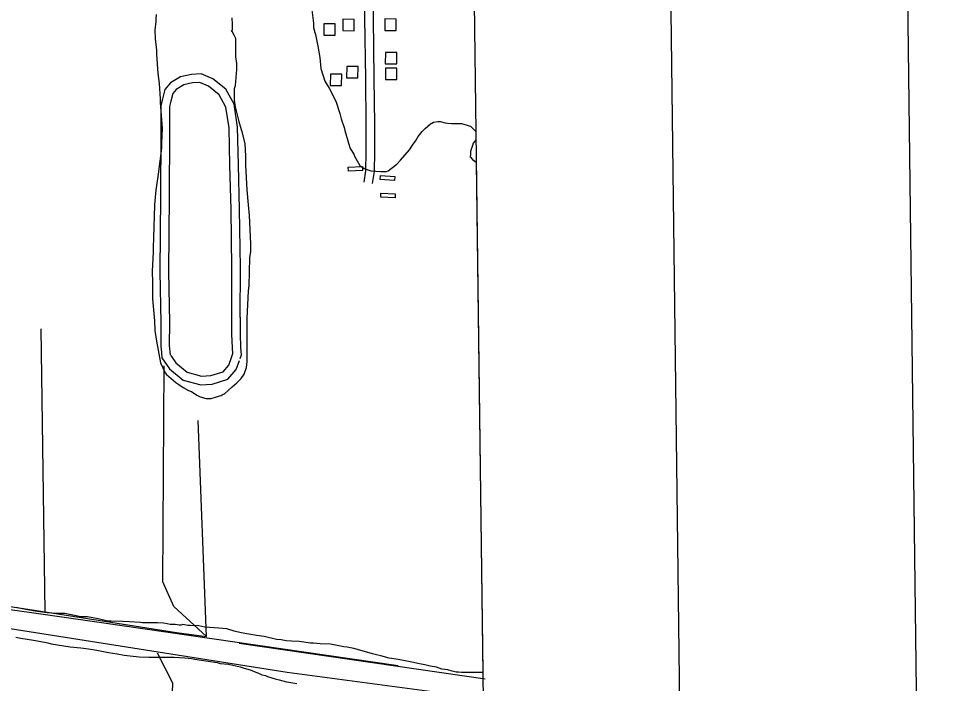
# Model space of a CAD drawing. Extents: x 3715084 to 3753216, y 488173 to 513963.
# Drawn here: x 3749373 to 3752633, y 497137 to 499477 of the extents above; entities that cross this region are included whole.
import ezdxf

# ---------------------------------------------------------------- set-up
doc = ezdxf.new("R2010")
doc.units = 0
for name, color, linetype in [('G-ANNO-NPLT', 7, 'Continuous'), ('V-ANNO-SYMB', 7, 'Continuous'), ('V-BLDG-OTLN', 7, 'Continuous'), ('V-GRID-FRAM', 7, 'Continuous'), ('V-RAIL-TRAK', 7, 'Continuous'), ('V-ROAD-CNTR', 7, 'Continuous'), ('V-SITE-VEGE', 7, 'Continuous'), ('V-TOPO-SHOR', 7, 'Continuous')]:
    doc.layers.add(name, color=color, linetype=linetype)

msp = doc.modelspace()

# ---------------------------------------------------------------- linework, layer by layer
at = {"layer": 'G-ANNO-NPLT'}
msp.add_lwpolyline([(3715969.1, 488756.5), (3752632.9, 489214.7), (3752330.9, 513379.5), (3715667.1, 512921.3)], close=True, dxfattribs=at)
at = {"layer": 'V-ANNO-SYMB'}
msp.add_lwpolyline([(3718711.2, 489415.9), (3751791.9, 489829.3), (3751505.5, 512744.1), (3718424.9, 512330.7), (3718711.2, 489415.9)], dxfattribs=at)
at = {"layer": 'V-BLDG-OTLN'}
for points in [[(3750554.3, 499434), (3750554.5, 499474), (3750514.5, 499474.2), (3750514.3, 499434.2)], [(3750662.5, 499475.3), (3750662.1, 499435.3), (3750702.1, 499435), (3750702.4, 499475)], [(3750487.9, 499418), (3750488.1, 499458), (3750448.1, 499458.2), (3750447.9, 499418.2)], [(3750664.5, 499357.7), (3750664.2, 499317.7), (3750704.2, 499317.4), (3750704.5, 499357.4)], [(3750567.9, 499267.9), (3750568.1, 499307.9), (3750528.1, 499308), (3750527.9, 499268)], [(3750510.4, 499240.9), (3750510.6, 499280.9), (3750470.6, 499281), (3750470.4, 499241)], [(3750665.1, 499302.4), (3750664.8, 499262.4), (3750704.8, 499262), (3750705.1, 499302)], [(3750584.1, 498942.4), (3750534.2, 498939.7), (3750533.4, 498953.7), (3750583.3, 498956.4)], [(3750647.5, 498924), (3750697.4, 498920.9), (3750696.5, 498907), (3750646.6, 498910.1)], [(3750648.8, 498861.8), (3750698.7, 498860.2), (3750698.3, 498846.2), (3750648.3, 498847.8)]]:
    msp.add_lwpolyline(points, close=True, dxfattribs=at)
at = {"layer": 'V-GRID-FRAM'}
msp.add_lwpolyline([(3719350.3, 493590.7), (3719130.8, 511772.1), (3750813.3, 512168.5), (3751048.6, 493987.2), (3719350.3, 493590.7)], dxfattribs=at)
at = {"layer": 'V-RAIL-TRAK'}
msp.add_lwpolyline([(3750709.4, 497199.6), (3749648.5, 497352.6), (3743198.9, 498271.4)], dxfattribs=at)
at = {"layer": 'V-ROAD-CNTR'}
for points in [[(3750623.7, 499925.8), (3750616.6, 499869.3), (3750615.3, 499770.3), (3750614.2, 499747.7), (3750606.2, 499732), (3750596.6, 499704.9), (3750589.7, 499674.1), (3750591.3, 499631), (3750591.4, 499478.1), (3750593.9, 499265.2), (3750595.9, 499104.7), (3750595.8, 499006.8), (3750594.4, 498940.7), (3750588.7, 498900.5)], [(3750653.5, 499922.1), (3750646.6, 499867.2), (3750645.2, 499769.4), (3750643.9, 499739.8), (3750633.8, 499720.1), (3750625.5, 499696.6), (3750619.8, 499671.3), (3750621.3, 499631.5), (3750621.4, 499478.3), (3750623.9, 499265.6), (3750625.9, 499104.9), (3750625.8, 499006.5), (3750624.4, 498938.3), (3750618.4, 498896.2)], [(3750153.3, 498425.1), (3750154.1, 498600.3), (3750151.1, 498805.2), (3750147.1, 498961.7), (3750143.8, 499095), (3750131.4, 499175.3), (3750102.4, 499228.5), (3750057.1, 499264.5), (3750016.1, 499282.1), (3749981.5, 499280.3), (3749942.8, 499271.3), (3749907.8, 499250.1), (3749888.3, 499226.6), (3749879.8, 499194.1)], [(3750123.3, 498425.3), (3750124.1, 498600.2), (3750121.1, 498804.6), (3750117.1, 498961), (3750113.8, 499092.3), (3750102.6, 499165.5), (3750079, 499208.8), (3750041.5, 499238.5), (3750010.7, 499251.8), (3749985.7, 499250.4), (3749954.2, 499243.2), (3749927.7, 499227.1), (3749915.6, 499212.6), (3749908.5, 499185.6)], [(3749879.5, 499193.2), (3749873.8, 499171.4), (3749874, 499072.6), (3749872.9, 498851.5), (3749870.5, 498586.7), (3749873.9, 498406.5), (3749873.7, 498325.5), (3749876.2, 498300.2)], [(3749908.5, 499185.6), (3749903.8, 499167.6), (3749904, 499072.5), (3749902.9, 498851.3), (3749900.5, 498586.8), (3749903.9, 498406.8), (3749903.7, 498326.9), (3749906.9, 498294), (3749907.8, 498292.7)], [(3750122.4, 498283.9), (3750127.5, 498298.1), (3750126, 498318), (3750123.8, 498366.4), (3750124, 498425.8)], [(3750153.2, 498280.9), (3750157.9, 498294), (3750155.9, 498319.8), (3750153.9, 498367.1), (3750154, 498425.7)], [(3749876.2, 498300), (3749877.8, 498283.4), (3749904.3, 498244.8), (3749952.4, 498204.9), (3750014.1, 498188.3), (3750055.1, 498190.5), (3750109.9, 498208.2), (3750139.3, 498241.8), (3750150.7, 498273.9)], [(3749909.1, 498290.8), (3749926.7, 498265.3), (3749966.5, 498232.2), (3750017.3, 498218.5), (3750049.6, 498220.3), (3750092.8, 498234.2), (3750112.9, 498257.3), (3750122.4, 498283.9)]]:
    msp.add_lwpolyline(points, dxfattribs=at)
at = {"layer": 'V-SITE-VEGE'}
for p, q in [((3750403.9, 499517.3), (3750411.6, 499460.5)), ((3749857.2, 499491.2), (3749855.7, 499475.9)), ((3749855.7, 499475.9), (3749855.7, 499466.7)), ((3750126, 499455.9), (3750124.4, 499478.9)), ((3749855.7, 499466.7), (3749852.6, 499435.9)), ((3749852.6, 499435.9), (3749854.2, 499405.2)), ((3750122.9, 499434.4), (3750126, 499437.5)), ((3750126, 499437.5), (3750126, 499455.9)), ((3750411.6, 499460.5), (3750411.6, 499445.2)), ((3750411.6, 499445.2), (3750416.2, 499428.3)), ((3749854.2, 499405.2), (3749858.8, 499365.3)), ((3750124.4, 499431.3), (3750122.9, 499434.4)), ((3750133.7, 499416), (3750124.4, 499431.3)), ((3750135.2, 499411.4), (3750133.7, 499416)), ((3750136.7, 499409.8), (3750135.2, 499411.4)), ((3750138.3, 499403.7), (3750136.7, 499409.8)), ((3750138.3, 499342.3), (3750138.3, 499403.7)), ((3750416.2, 499428.3), (3750417.8, 499420.6)), ((3750417.8, 499420.6), (3750427, 499379.1)), ((3750427, 499379.1), (3750433.1, 499339.2)), ((3749858.8, 499365.3), (3749858.8, 499351.5)), ((3749858.8, 499351.5), (3749863.4, 499283.9)), ((3750141.3, 499319.2), (3750138.3, 499342.3)), ((3750433.1, 499339.2), (3750437.7, 499300.8)), ((3750141.3, 499297.7), (3750141.3, 499319.2)), ((3749863.4, 499283.9), (3749868, 499248.6)), ((3750136.7, 499240.9), (3750141.3, 499297.7)), ((3750437.7, 499300.8), (3750451.5, 499256.3)), ((3749868, 499248.6), (3749871.1, 499194.8)), ((3750133.7, 499230.2), (3750136.7, 499240.9)), ((3750451.5, 499256.3), (3750466.9, 499231.7)), ((3750133.7, 499190.2), (3750133.7, 499230.2)), ((3750466.9, 499231.7), (3750489.9, 499185.6)), ((3749871.1, 499194.8), (3749871.1, 499181)), ((3749871.1, 499181), (3749878.7, 499090.4)), ((3750136.7, 499165.7), (3750133.7, 499190.2)), ((3750489.9, 499185.6), (3750503.7, 499142.6)), ((3750147.5, 499124.2), (3750136.7, 499165.7)), ((3750503.7, 499142.6), (3750508.4, 499124.2)), ((3750149, 499113.5), (3750147.5, 499124.2)), ((3750158.2, 499085.8), (3750149, 499113.5)), ((3750508.4, 499124.2), (3750519.1, 499093.5)), ((3750827.8, 499108.8), (3750833.9, 499111.9)), ((3750833.9, 499111.9), (3750849.3, 499115)), ((3750849.3, 499115), (3750856.9, 499115)), ((3750856.9, 499115), (3750875.4, 499110.4)), ((3750875.4, 499110.4), (3750883.1, 499108.8)), ((3749878.7, 499090.4), (3749875.7, 499039.7)), ((3750159.8, 499078.1), (3750158.2, 499085.8)), ((3750170.5, 499036.7), (3750159.8, 499078.1)), ((3750519.1, 499093.5), (3750522.2, 499082.7)), ((3750522.2, 499082.7), (3750534.5, 499038.2)), ((3750780.2, 499061.2), (3750794, 499079.7)), ((3750794, 499079.7), (3750804.7, 499090.4)), ((3750804.7, 499090.4), (3750823.2, 499105.8)), ((3750823.2, 499105.8), (3750827.8, 499108.8)), ((3750883.1, 499108.8), (3750896.9, 499107.3)), ((3750896.9, 499107.3), (3750932.2, 499107.3)), ((3750932.2, 499107.3), (3750952.2, 499101.2)), ((3750952.2, 499101.2), (3750959.8, 499099.6)), ((3750959.8, 499099.6), (3750964.4, 499098.1)), ((3750964.4, 499098.1), (3750982.7, 499079.8)), ((3750982.7, 499079.8), (3750983.1, 499050.9)), ((3750761.7, 499035.1), (3750771, 499045.9)), ((3750771, 499045.9), (3750780.2, 499061.2)), ((3750979.8, 499045.9), (3750973.7, 499038.2)), ((3750982.9, 499050.5), (3750979.8, 499045.9)), ((3750983.1, 499050.9), (3750982.9, 499050.5)), ((3749875.7, 499021.3), (3749864.9, 498929.2)), ((3749875.7, 499039.7), (3749875.7, 499021.3)), ((3750173.6, 498992.1), (3750170.5, 499036.7)), ((3750534.5, 499038.2), (3750540.6, 499019.8)), ((3750540.6, 499019.8), (3750552.9, 498999.8)), ((3750717.2, 498978.3), (3750749.5, 499015.2)), ((3750749.5, 499015.2), (3750761.7, 499035.1)), ((3750966, 499016.7), (3750964.4, 499009)), ((3750967.5, 499019.8), (3750966, 499016.7)), ((3750970.6, 499030.5), (3750967.5, 499019.8)), ((3750973.7, 499038.2), (3750970.6, 499030.5)), ((3750173.6, 498961.4), (3750173.6, 498992.1)), ((3750552.9, 498999.8), (3750556, 498992.1)), ((3750556, 498992.1), (3750574.4, 498959.9)), ((3750964.4, 498995.2), (3750961.4, 498990.6)), ((3750961.4, 498990.6), (3750964.4, 498989.1)), ((3750964.4, 499009), (3750964.4, 498995.2)), ((3750964.4, 498989.1), (3750970.6, 498981.4)), ((3750970.6, 498981.4), (3750979.8, 498975.2)), ((3750178.2, 498873.9), (3750173.6, 498961.4)), ((3750574.4, 498959.9), (3750589.7, 498949.1)), ((3750589.7, 498949.1), (3750612.8, 498941.5)), ((3750674.2, 498941.5), (3750685, 498949.1)), ((3750685, 498949.1), (3750704.9, 498964.5)), ((3750704.9, 498964.5), (3750717.2, 498978.3)), ((3750979.8, 498975.2), (3750984.1, 498970.9)), ((3750984.1, 498970.9), (3751007.4, 497175.4)), ((3749864.9, 498929.2), (3749855.7, 498872.4)), ((3750612.8, 498941.5), (3750648.1, 498938.4)), ((3750648.1, 498938.4), (3750668.1, 498938.4)), ((3750668.1, 498938.4), (3750674.2, 498941.5)), ((3749855.7, 498872.4), (3749852.6, 498835.5)), ((3750182.8, 498821.7), (3750178.2, 498873.9)), ((3749851.1, 498820.1), (3749848, 498705)), ((3749852.6, 498835.5), (3749851.1, 498820.1)), ((3750185.9, 498783.3), (3750182.8, 498821.7)), ((3750190.5, 498683.5), (3750185.9, 498783.3)), ((3749848, 498705), (3749846.5, 498672.7)), ((3749846.5, 498654.3), (3749843.4, 498588.3)), ((3749846.5, 498672.7), (3749846.5, 498654.3)), ((3750187.4, 498634.3), (3750190.5, 498657.4)), ((3750190.5, 498657.4), (3750190.5, 498683.5)), ((3750184.3, 498536), (3750187.4, 498634.3)), ((3749843.4, 498588.3), (3749844.9, 498548.3)), ((3749844.9, 498548.3), (3749844.9, 498490)), ((3750182.8, 498519.2), (3750184.3, 498536)), ((3750178.2, 498420.9), (3750182.8, 498519.2)), ((3749844.9, 498490), (3749851.1, 498413.2)), ((3749851.1, 498413.2), (3749852.6, 498379.4)), ((3750178.2, 498270.4), (3750178.2, 498420.9)), ((3749852.6, 498379.4), (3749858.8, 498341)), ((3749858.8, 498341), (3749872.6, 498265.8)), ((3749872.6, 498265.8), (3749880.3, 498247.3)), ((3750175.1, 498248.9), (3750178.2, 498270.4)), ((3749880.3, 498247.3), (3749889.5, 498230.4)), ((3749889.5, 498230.4), (3749894.1, 498224.3)), ((3750167.4, 498225.8), (3750175.1, 498248.9)), ((3749894.1, 498224.3), (3749926.3, 498196.7)), ((3750141.3, 498195.1), (3750156.7, 498210.5)), ((3750156.7, 498210.5), (3750167.4, 498225.8)), ((3749926.3, 498196.7), (3749937.1, 498189)), ((3749937.1, 498189), (3749952.4, 498178.2)), ((3749952.4, 498178.2), (3749970.9, 498167.5)), ((3749970.9, 498167.5), (3749981.6, 498164.4)), ((3749981.6, 498164.4), (3750000, 498152.1)), ((3750098.3, 498156.7), (3750124.4, 498181.3)), ((3750124.4, 498181.3), (3750141.3, 498195.1)), ((3750000, 498152.1), (3750012.3, 498146)), ((3750012.3, 498146), (3750033.8, 498139.8)), ((3750033.8, 498139.8), (3750050.7, 498139.8)), ((3750050.7, 498139.8), (3750081.4, 498149.1)), ((3750081.4, 498149.1), (3750086, 498150.6)), ((3750086, 498150.6), (3750093.7, 498155.2)), ((3750093.7, 498155.2), (3750098.3, 498156.7)), ((3749385.8, 497399.7), (3749365.8, 497404.3)), ((3749431.8, 497392), (3749385.8, 497399.7)), ((3749473.3, 497385.8), (3749431.8, 497392)), ((3749510.2, 497382.8), (3749473.3, 497385.8)), ((3749536.3, 497382.8), (3749510.2, 497382.8)), ((3749591.6, 497372), (3749536.3, 497382.8)), ((3749616.1, 497372), (3749591.6, 497372)), ((3749653, 497364.3), (3749616.1, 497372)), ((3749686.8, 497356.7), (3749653, 497364.3)), ((3749699.1, 497356.7), (3749686.8, 497356.7)), ((3749739, 497355.1), (3749699.1, 497356.7)), ((3749763.5, 497353.6), (3749739, 497355.1)), ((3749801.9, 497352), (3749763.5, 497353.6)), ((3749809.6, 497350.5), (3749801.9, 497352)), ((3749861.8, 497350.5), (3749809.6, 497350.5)), ((3749883.3, 497349), (3749861.8, 497350.5)), ((3749895.6, 497347.4), (3749883.3, 497349)), ((3749906.4, 497344.4), (3749895.6, 497347.4)), ((3749924.8, 497344.4), (3749906.4, 497344.4)), ((3749938.6, 497342.8), (3749924.8, 497344.4)), ((3749944.8, 497342.8), (3749938.6, 497342.8)), ((3749950.9, 497344.4), (3749944.8, 497342.8)), ((3749969.3, 497341.3), (3749950.9, 497344.4)), ((3749978.5, 497341.3), (3749969.3, 497341.3)), ((3750007.7, 497339.8), (3749978.5, 497341.3)), ((3750029.2, 497335.2), (3750007.7, 497339.8)), ((3750078.4, 497332.1), (3750029.2, 497335.2)), ((3750106, 497329), (3750078.4, 497332.1)), ((3750132.1, 497321.3), (3750106, 497329)), ((3750156.7, 497315.2), (3750132.1, 497321.3)), ((3749362.7, 497299.8), (3749381.2, 497296.8)), ((3749381.2, 497296.8), (3749425.7, 497289.1)), ((3749425.7, 497289.1), (3749445.7, 497286)), ((3749445.7, 497286), (3749476.4, 497279.9)), ((3750210.4, 497306), (3750156.7, 497315.2)), ((3750238.1, 497302.9), (3750210.4, 497306)), ((3750281.1, 497292.2), (3750238.1, 497302.9)), ((3750298, 497290.6), (3750281.1, 497292.2)), ((3750314.9, 497287.5), (3750298, 497290.6)), ((3750333.3, 497286), (3750314.9, 497287.5)), ((3750360.9, 497284.5), (3750333.3, 497286)), ((3750400.8, 497278.3), (3750360.9, 497284.5)), ((3749476.4, 497279.9), (3749487.1, 497276.8)), ((3749487.1, 497276.8), (3749531.7, 497269.1)), ((3749531.7, 497269.1), (3749554.7, 497266.1)), ((3749554.7, 497266.1), (3749591.6, 497263)), ((3749591.6, 497263), (3749619.2, 497258.4)), ((3749619.2, 497258.4), (3749648.4, 497253.8)), ((3749648.4, 497253.8), (3749689.8, 497246.1)), ((3750411.6, 497278.3), (3750400.8, 497278.3)), ((3750434.6, 497276.8), (3750411.6, 497278.3)), ((3750471.5, 497275.3), (3750434.6, 497276.8)), ((3750517.6, 497266), (3750471.5, 497275.3)), ((3750529.8, 497264.5), (3750517.6, 497266)), ((3750552.9, 497259.9), (3750529.8, 497264.5)), ((3750574.4, 497253.8), (3750552.9, 497259.9)), ((3750618.9, 497241.5), (3750574.4, 497253.8)), ((3749689.8, 497246.1), (3749720.5, 497241.5)), ((3749720.5, 497241.5), (3749745.1, 497236.9)), ((3749745.1, 497236.9), (3749797.3, 497230.7)), ((3749797.3, 497230.7), (3749831.1, 497229.2)), ((3749831.1, 497229.2), (3749920.2, 497229.2)), ((3749920.2, 497229.2), (3749958.6, 497227.7)), ((3749958.6, 497227.7), (3749981.6, 497224.6)), ((3749981.6, 497224.6), (3749993.9, 497223.1)), ((3749993.9, 497223.1), (3750040, 497215.4)), ((3750637.3, 497236.9), (3750618.9, 497241.5)), ((3750648.1, 497233.8), (3750637.3, 497236.9)), ((3750677.3, 497226.1), (3750648.1, 497233.8)), ((3750709.5, 497221.5), (3750677.3, 497226.1)), ((3750727.9, 497218.4), (3750709.5, 497221.5)), ((3750040, 497215.4), (3750072.2, 497210.8)), ((3750072.2, 497210.8), (3750083, 497207.7)), ((3750083, 497207.7), (3750112.1, 497204.6)), ((3750112.1, 497204.6), (3750153.6, 497195.4)), ((3750153.6, 497195.4), (3750167.4, 497190.8)), ((3750167.4, 497190.8), (3750188.9, 497184.7)), ((3750757.1, 497212.3), (3750727.9, 497218.4)), ((3750784.8, 497206.2), (3750757.1, 497212.3)), ((3750803.2, 497203.1), (3750784.8, 497206.2)), ((3750821.6, 497198.5), (3750803.2, 497203.1)), ((3750844.7, 497193.9), (3750821.6, 497198.5)), ((3750863.1, 497187.7), (3750844.7, 497193.9)), ((3750884.6, 497184.7), (3750863.1, 497187.7)), ((3750188.9, 497184.7), (3750219.6, 497172.4)), ((3750219.6, 497172.4), (3750228.9, 497167.8)), ((3750228.9, 497167.8), (3750242.7, 497164.7)), ((3750242.7, 497164.7), (3750248.8, 497161.6)), ((3750248.8, 497161.6), (3750276.5, 497153.9)), ((3750276.5, 497153.9), (3750290.3, 497149.3)), ((3750899.9, 497180), (3750884.6, 497184.7)), ((3750913.8, 497177), (3750899.9, 497180)), ((3750921.4, 497177), (3750913.8, 497177)), ((3750932.2, 497175.4), (3750921.4, 497177)), ((3751007.4, 497175.4), (3750932.2, 497175.4)), ((3750290.3, 497149.3), (3750316.4, 497143.2)), ((3750316.4, 497143.2), (3750324.1, 497141.7)), ((3750324.1, 497141.7), (3750353.2, 497137.1))]:
    msp.add_line(p, q, dxfattribs=at)
at = {"layer": 'V-TOPO-SHOR'}
msp.add_line((3750150, 497278.3), (3751015.8, 497153.3), dxfattribs=at)
for points in [[(3748817.7, 497514), (3748846.6, 497528.4), (3748889.9, 497485.2), (3749053.4, 497456.3), (3749212.1, 497427.4), (3749467, 497389), (3749452.6, 498384.6)], [(3750034.6, 497302.4), (3749919.1, 497408.2), (3749880.7, 497494.8), (3749885.5, 498254.7)], [(3749467, 497389), (3749928.8, 497316.8), (3750034.6, 497302.4), (3750005.7, 498062.3)], [(3748389.6, 497480.3), (3750318.4, 497177.3), (3751039.8, 497081.1)], [(3749861.4, 497244.7), (3749914.3, 497138.9), (3749904.7, 496826.2), (3750741.6, 496749.3), (3751025.4, 496734.8)]]:
    msp.add_lwpolyline(points, dxfattribs=at)

doc.saveas('drawing.dxf')
